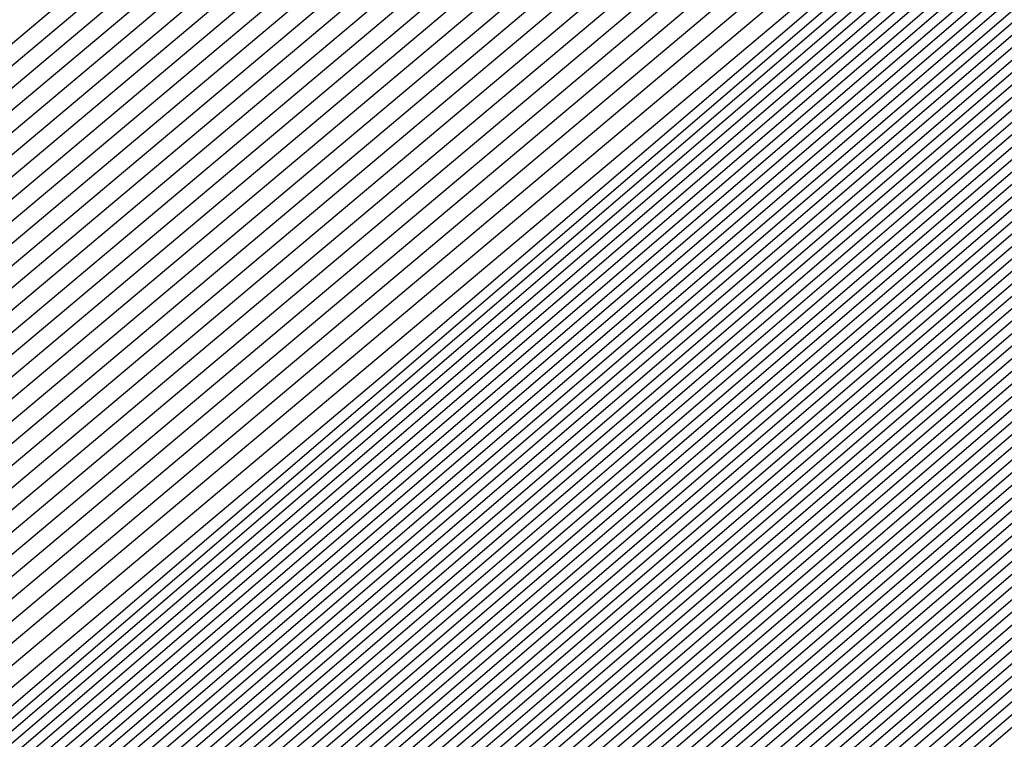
# Model space of a CAD drawing. Extents: x 3249832 to 3255657, y 13789405 to 13793316.
# Tile 985 of 1056: x 3253212.645 to 3253212.833, y 13791260.859 to 13791260.996. Entities that reach past the tile are written whole.
import ezdxf

# ---------------------------------------------------------------- set-up
doc = ezdxf.new("R2010")
doc.units = 0
doc.header["$LTSCALE"] = 100
doc.header["$MEASUREMENT"] = 0
for name, color, linetype in [('GRATIO_03231_CON', 1, 'CONTINUOUS'), ('GRATIO_0323_ICON', 1, 'CONTINUOUS'), ('TARGETS_EAST', 7, 'CONTINUOUS')]:
    doc.layers.add(name, color=color, linetype=linetype)

# ---------------------------------------------------------------- blocks, each defined once
blk = doc.blocks.new('Gratio_032316_contours')
at = {"layer": 'GRATIO_03231_CON', "color": 5, "linetype": 'Continuous', "flags": 128}
for points in [[(3253305.91932, 13791341.58743), (3253291.17869, 13791328.60779), (3253273.78502, 13791313.39025), (3253258.96768, 13791300.49056), (3253250.65304, 13791293.32077), (3253247.55541, 13791290.71809), (3253247.08612, 13791290.37601), (3253246.62865, 13791289.98408), (3253243.4552, 13791287.21604), (3253234.81015, 13791279.74167), (3253219.76341, 13791266.79763), (3253204.68704, 13791253.888), (3253197.77863, 13791248.08372)], [(3253305.6668, 13791341.36959), (3253290.98919, 13791328.44546), (3253273.66985, 13791313.29303), (3253258.91577, 13791300.44861), (3253250.6365, 13791293.30969), (3253247.55194, 13791290.71835), (3253247.08459, 13791290.37781), (3253246.62848, 13791289.98681), (3253243.46386, 13791287.2261), (3253234.84255, 13791279.77191), (3253219.83693, 13791266.86305), (3253204.80171, 13791253.98858), (3253197.91214, 13791248.20012)], [(3253305.41428, 13791341.15176), (3253290.79969, 13791328.28313), (3253273.55469, 13791313.19581), (3253258.86385, 13791300.40667), (3253250.61995, 13791293.29862), (3253247.54847, 13791290.71861), (3253247.08306, 13791290.3796), (3253246.6283, 13791289.98954), (3253243.47251, 13791287.23616), (3253234.87494, 13791279.80214), (3253219.91045, 13791266.92847), (3253204.91637, 13791254.08915), (3253198.04565, 13791248.31651)], [(3253305.16176, 13791340.93392), (3253290.6102, 13791328.1208), (3253273.43952, 13791313.09859), (3253258.81194, 13791300.36473), (3253250.60341, 13791293.28754), (3253247.545, 13791290.71886), (3253247.08152, 13791290.3814), (3253246.62812, 13791289.99227), (3253243.48117, 13791287.24622), (3253234.90734, 13791279.83238), (3253219.98397, 13791266.99388), (3253205.03104, 13791254.18973), (3253198.17916, 13791248.43291)], [(3253304.65672, 13791340.49825), (3253290.2312, 13791327.79613), (3253273.20919, 13791312.90414), (3253258.70811, 13791300.28084), (3253250.57033, 13791293.26539), (3253247.53805, 13791290.71938), (3253247.07846, 13791290.385), (3253246.62777, 13791289.99774), (3253243.49848, 13791287.26634), (3253234.97213, 13791279.89286), (3253220.13101, 13791267.12472), (3253205.26037, 13791254.39088), (3253198.44617, 13791248.6657)], [(3253304.4042, 13791340.28041), (3253290.0417, 13791327.6338), (3253273.09402, 13791312.80692), (3253258.65619, 13791300.2389), (3253250.55378, 13791293.25432), (3253247.53458, 13791290.71964), (3253247.07693, 13791290.38679), (3253246.6276, 13791290.00047), (3253243.50713, 13791287.2764), (3253235.00453, 13791279.9231), (3253220.20453, 13791267.19013), (3253205.37503, 13791254.49146), (3253198.57968, 13791248.7821)], [(3253304.15168, 13791340.06258), (3253289.8522, 13791327.47147), (3253272.97886, 13791312.7097), (3253258.60428, 13791300.19695), (3253250.53724, 13791293.24324), (3253247.53111, 13791290.7199), (3253247.07539, 13791290.38859), (3253246.62742, 13791290.0032), (3253243.51579, 13791287.28647), (3253235.03692, 13791279.95333), (3253220.27805, 13791267.25555), (3253205.4897, 13791254.59203), (3253198.71319, 13791248.8985)], [(3253303.89916, 13791339.84474), (3253289.6627, 13791327.30914), (3253272.86369, 13791312.61248), (3253258.55236, 13791300.15501), (3253250.5207, 13791293.23216), (3253247.52764, 13791290.72015), (3253247.07386, 13791290.39039), (3253246.62724, 13791290.00593), (3253243.52444, 13791287.29653), (3253235.06932, 13791279.98357), (3253220.35157, 13791267.32097), (3253205.60436, 13791254.69261), (3253198.8467, 13791249.01489)], [(3253303.39412, 13791339.40907), (3253289.2837, 13791326.98447), (3253272.63335, 13791312.41804), (3253258.44853, 13791300.07112), (3253250.48761, 13791293.21001), (3253247.52069, 13791290.72067), (3253247.0708, 13791290.39398), (3253246.62689, 13791290.0114), (3253243.54175, 13791287.31665), (3253235.13411, 13791280.04405), (3253220.49861, 13791267.4518), (3253205.83369, 13791254.89376), (3253199.11371, 13791249.24769)], [(3253303.1416, 13791339.19123), (3253289.09421, 13791326.82214), (3253272.51819, 13791312.32081), (3253258.39661, 13791300.02918), (3253250.47107, 13791293.19894), (3253247.51722, 13791290.72093), (3253247.06927, 13791290.39578), (3253246.62672, 13791290.01413), (3253243.55041, 13791287.32671), (3253235.1665, 13791280.07429), (3253220.57213, 13791267.51722), (3253205.94836, 13791254.99434), (3253199.24722, 13791249.36409)], [(3253302.88908, 13791338.9734), (3253288.90471, 13791326.65981), (3253272.40302, 13791312.22359), (3253258.3447, 13791299.98724), (3253250.45453, 13791293.18786), (3253247.51375, 13791290.72119), (3253247.06773, 13791290.39757), (3253246.62654, 13791290.01686), (3253243.55907, 13791287.33677), (3253235.1989, 13791280.10452), (3253220.64565, 13791267.58263), (3253206.06302, 13791255.09491), (3253199.38073, 13791249.48048)], [(3253302.63656, 13791338.75556), (3253288.71521, 13791326.49747), (3253272.28786, 13791312.12637), (3253258.29278, 13791299.94529), (3253250.43798, 13791293.17679), (3253247.51028, 13791290.72145), (3253247.0662, 13791290.39937), (3253246.62637, 13791290.01959), (3253243.56772, 13791287.34683), (3253235.23129, 13791280.13476), (3253220.71917, 13791267.64805), (3253206.17769, 13791255.19549), (3253199.51423, 13791249.59688)], [(3253302.13153, 13791338.31989), (3253288.33621, 13791326.17281), (3253272.05752, 13791311.93193), (3253258.18895, 13791299.8614), (3253250.4049, 13791293.15464), (3253247.50334, 13791290.72196), (3253247.06314, 13791290.40297), (3253246.62601, 13791290.02505), (3253243.58503, 13791287.36696), (3253235.29608, 13791280.19524), (3253220.86621, 13791267.77889), (3253206.40702, 13791255.39664), (3253199.78125, 13791249.82967)], [(3253301.879, 13791338.10206), (3253288.14671, 13791326.01048), (3253271.94236, 13791311.83471), (3253258.13704, 13791299.81946), (3253250.38836, 13791293.14356), (3253247.49986, 13791290.72222), (3253247.0616, 13791290.40476), (3253246.62584, 13791290.02779), (3253243.59369, 13791287.37702), (3253235.32848, 13791280.22547), (3253220.93973, 13791267.8443), (3253206.52168, 13791255.49722), (3253199.91476, 13791249.94607)], [(3253301.62648, 13791337.88422), (3253287.95721, 13791325.84815), (3253271.82719, 13791311.73748), (3253258.08512, 13791299.77752), (3253250.37181, 13791293.13248), (3253247.49639, 13791290.72248), (3253247.06007, 13791290.40656), (3253246.62566, 13791290.03052), (3253243.60234, 13791287.38708), (3253235.36087, 13791280.25571), (3253221.01325, 13791267.90972), (3253206.63635, 13791255.59779), (3253200.04827, 13791250.06247)], [(3253301.37397, 13791337.66638), (3253287.76771, 13791325.68581), (3253271.71202, 13791311.64027), (3253258.03321, 13791299.73557), (3253250.35527, 13791293.12141), (3253247.49292, 13791290.72274), (3253247.05854, 13791290.40836), (3253246.62549, 13791290.03325), (3253243.611, 13791287.39714), (3253235.39327, 13791280.28595), (3253221.08677, 13791267.97514), (3253206.75101, 13791255.69837), (3253200.18178, 13791250.17887)], [(3253300.86893, 13791337.23071), (3253287.38872, 13791325.36115), (3253271.48169, 13791311.44582), (3253257.92938, 13791299.65169), (3253250.32219, 13791293.09926), (3253247.48598, 13791290.72325), (3253247.05547, 13791290.41195), (3253246.62514, 13791290.03871), (3253243.62831, 13791287.41727), (3253235.45806, 13791280.34643), (3253221.23381, 13791268.10597), (3253206.98034, 13791255.89952), (3253200.44879, 13791250.41166)], [(3253300.61641, 13791337.01288), (3253287.19922, 13791325.19882), (3253271.36652, 13791311.3486), (3253257.87746, 13791299.60974), (3253250.30564, 13791293.08818), (3253247.4825, 13791290.72351), (3253247.05394, 13791290.41375), (3253246.62496, 13791290.04144), (3253243.63696, 13791287.42733), (3253235.49045, 13791280.37666), (3253221.30733, 13791268.17139), (3253207.09501, 13791256.0001), (3253200.5823, 13791250.52806)], [(3253300.36389, 13791336.79504), (3253287.00972, 13791325.03648), (3253271.25136, 13791311.25138), (3253257.82555, 13791299.5678), (3253250.2891, 13791293.07711), (3253247.47903, 13791290.72377), (3253247.05241, 13791290.41554), (3253246.62478, 13791290.04418), (3253243.64562, 13791287.43739), (3253235.52285, 13791280.4069), (3253221.38085, 13791268.2368), (3253207.20967, 13791256.10068), (3253200.71581, 13791250.64445)], [(3253300.11137, 13791336.57721), (3253286.82022, 13791324.87415), (3253271.13619, 13791311.15416), (3253257.77363, 13791299.52586), (3253250.27256, 13791293.06603), (3253247.47556, 13791290.72403), (3253247.05088, 13791290.41734), (3253246.62461, 13791290.04691), (3253243.65427, 13791287.44745), (3253235.55525, 13791280.43714), (3253221.45437, 13791268.30222), (3253207.32434, 13791256.20125), (3253200.84931, 13791250.76085)], [(3253299.60633, 13791336.14153), (3253286.44122, 13791324.54949), (3253270.90586, 13791310.95971), (3253257.6698, 13791299.44197), (3253250.23947, 13791293.04388), (3253247.46862, 13791290.72454), (3253247.04781, 13791290.42093), (3253246.62426, 13791290.05237), (3253243.67158, 13791287.46757), (3253235.62004, 13791280.49761), (3253221.60141, 13791268.43306), (3253207.55367, 13791256.4024), (3253201.11633, 13791250.99364)], [(3253299.35381, 13791335.9237), (3253286.25172, 13791324.38716), (3253270.79069, 13791310.86249), (3253257.61789, 13791299.40003), (3253250.22293, 13791293.0328), (3253247.46514, 13791290.7248), (3253247.04628, 13791290.42273), (3253246.62408, 13791290.0551), (3253243.68024, 13791287.47763), (3253235.65243, 13791280.52785), (3253221.67493, 13791268.49847), (3253207.66834, 13791256.50298), (3253201.24984, 13791251.11004)], [(3253299.10129, 13791335.70586), (3253286.06223, 13791324.22482), (3253270.67552, 13791310.76527), (3253257.56597, 13791299.35808), (3253250.20639, 13791293.02173), (3253247.46167, 13791290.72506), (3253247.04475, 13791290.42453), (3253246.62391, 13791290.05783), (3253243.68889, 13791287.4877), (3253235.68483, 13791280.55809), (3253221.74845, 13791268.56389), (3253207.783, 13791256.60355), (3253201.38335, 13791251.22644)], [(3253298.84877, 13791335.48803), (3253285.87273, 13791324.06249), (3253270.56035, 13791310.66805), (3253257.51405, 13791299.31614), (3253250.18984, 13791293.01065), (3253247.4582, 13791290.72532), (3253247.04322, 13791290.42633), (3253246.62373, 13791290.06056), (3253243.69755, 13791287.49776), (3253235.71722, 13791280.58833), (3253221.82197, 13791268.62931), (3253207.89767, 13791256.70413), (3253201.51686, 13791251.34284)], [(3253298.34373, 13791335.05235), (3253285.49373, 13791323.73782), (3253270.33006, 13791310.47357), (3253257.41034, 13791299.23211), (3253250.15702, 13791292.9882), (3253247.45165, 13791290.72536), (3253247.04061, 13791290.42937), (3253246.62378, 13791290.06555), (3253243.71512, 13791287.51757), (3253235.78213, 13791280.64867), (3253221.96904, 13791268.7601), (3253208.127, 13791256.90528), (3253201.78387, 13791251.57563)], [(3253298.09121, 13791334.83452), (3253285.30424, 13791323.57548), (3253270.21493, 13791310.37629), (3253257.35856, 13791299.19), (3253250.14077, 13791292.97675), (3253247.44864, 13791290.72505), (3253247.03961, 13791290.4305), (3253246.62406, 13791290.06771), (3253243.72406, 13791287.52727), (3253235.81466, 13791280.67874), (3253222.0426, 13791268.82547), (3253208.24167, 13791257.00585), (3253201.91738, 13791251.69203)], [(3253297.83869, 13791334.61668), (3253285.11475, 13791323.41314), (3253270.09981, 13791310.27902), (3253257.30679, 13791299.14788), (3253250.12455, 13791292.96527), (3253247.44567, 13791290.72468), (3253247.03867, 13791290.43158), (3253246.62439, 13791290.06982), (3253243.73305, 13791287.53693), (3253235.8472, 13791280.70879), (3253222.11616, 13791268.89083), (3253208.35634, 13791257.10642), (3253202.05089, 13791251.80842)], [(3253222.18973, 13791268.9562), (3253208.47101, 13791257.20698), (3253202.18439, 13791251.92482), (3253202.18439, 13791251.92482), (3253208.30778, 13791257.39414), (3253221.8874, 13791269.30278)], [(3253222.33685, 13791269.08692), (3253208.70035, 13791257.40813), (3253202.45141, 13791252.15761), (3253202.45141, 13791252.15761), (3253208.5381, 13791257.59416), (3253222.03635, 13791269.43142)], [(3253222.41042, 13791269.15229), (3253208.81502, 13791257.50869), (3253202.58492, 13791252.27401), (3253202.58492, 13791252.27401), (3253208.65326, 13791257.69417), (3253222.11082, 13791269.49575)], [(3253222.48398, 13791269.21765), (3253208.92969, 13791257.60926), (3253202.71843, 13791252.39041), (3253202.71843, 13791252.39041), (3253208.76842, 13791257.79418), (3253222.18529, 13791269.56007)], [(3253222.55754, 13791269.28301), (3253209.04436, 13791257.70983), (3253202.85194, 13791252.50681), (3253202.85193, 13791252.50681), (3253208.88358, 13791257.89419), (3253222.25977, 13791269.62439)], [(3253222.70467, 13791269.41374), (3253209.2737, 13791257.91097), (3253203.11895, 13791252.7396), (3253203.11895, 13791252.7396), (3253209.1139, 13791258.0942), (3253222.40871, 13791269.75304)], [(3253222.77823, 13791269.4791), (3253209.38837, 13791258.01154), (3253203.25246, 13791252.856), (3253203.25246, 13791252.856), (3253209.22906, 13791258.19421), (3253222.48319, 13791269.81736)], [(3253222.8518, 13791269.54447), (3253209.50304, 13791258.11211), (3253203.38597, 13791252.97239), (3253203.38597, 13791252.97239), (3253209.34422, 13791258.29422), (3253222.55766, 13791269.88168)], [(3253222.92536, 13791269.60983), (3253209.61771, 13791258.21268), (3253203.51947, 13791253.08879), (3253203.51947, 13791253.08879), (3253209.45938, 13791258.39423), (3253222.63214, 13791269.946)], [(3253294.55593, 13791331.78482), (3253282.65133, 13791321.30274), (3253268.6032, 13791309.01445), (3253256.6338, 13791298.60027), (3253249.91373, 13791292.81609), (3253247.40711, 13791290.71997), (3253247.02638, 13791290.44557), (3253246.62867, 13791290.09727), (3253243.8498, 13791287.66252), (3253236.27025, 13791281.09954), (3253223.07249, 13791269.74056), (3253209.84706, 13791258.41382), (3253203.78649, 13791253.32159), (3253203.78649, 13791253.32159), (3253209.68971, 13791258.59423), (3253222.78114, 13791270.07458), (3253235.89161, 13791281.53353), (3253243.79641, 13791288.43297), (3253249.04881, 13791292.99861), (3253256.14655, 13791299.14707), (3253268.13516, 13791309.52901), (3253282.25127, 13791321.73092), (3253294.2793, 13791332.07331)], [(3253294.30341, 13791331.56698), (3253282.46184, 13791321.1404), (3253268.48808, 13791308.91717), (3253256.58203, 13791298.55815), (3253249.89752, 13791292.80461), (3253247.40414, 13791290.71961), (3253247.02543, 13791290.44664), (3253246.629, 13791290.09938), (3253243.85878, 13791287.67218), (3253236.30279, 13791281.1296), (3253223.14605, 13791269.80592), (3253209.96173, 13791258.51439), (3253203.92, 13791253.43798), (3253203.92, 13791253.43798), (3253209.80487, 13791258.69424), (3253222.85565, 13791270.13885), (3253235.92547, 13791281.56208), (3253243.80512, 13791288.43921), (3253249.03601, 13791292.98573), (3253256.09723, 13791299.1022), (3253268.02248, 13791309.42905), (3253282.06389, 13791321.56632), (3253294.02824, 13791331.85395)], [(3253294.05089, 13791331.34915), (3253282.27235, 13791320.97806), (3253268.37296, 13791308.8199), (3253256.53026, 13791298.51602), (3253249.8813, 13791292.79314), (3253247.40117, 13791290.71925), (3253247.02448, 13791290.44772), (3253246.62933, 13791290.10149), (3253243.86776, 13791287.68184), (3253236.33533, 13791281.15966), (3253223.21961, 13791269.87129), (3253210.0764, 13791258.61496), (3253204.05351, 13791253.55438), (3253204.05351, 13791253.55438), (3253209.92004, 13791258.79424), (3253222.93017, 13791270.20313), (3253235.95934, 13791281.59062), (3253243.81382, 13791288.44544), (3253249.02321, 13791292.97286), (3253256.04791, 13791299.05733), (3253267.90979, 13791309.32909), (3253281.87651, 13791321.40172), (3253293.77719, 13791331.63458)], [(3253293.79837, 13791331.13131), (3253282.08285, 13791320.81572), (3253268.25784, 13791308.72262), (3253256.47849, 13791298.4739), (3253249.86508, 13791292.78166), (3253247.39821, 13791290.71889), (3253247.02354, 13791290.4488), (3253246.62966, 13791290.1036), (3253243.87675, 13791287.6915), (3253236.36787, 13791281.18972), (3253223.29318, 13791269.93665), (3253210.19107, 13791258.71553), (3253204.18702, 13791253.67078), (3253204.18701, 13791253.67078), (3253210.0352, 13791258.89424), (3253223.00468, 13791270.26741), (3253235.9932, 13791281.61917), (3253243.82253, 13791288.45167), (3253249.01041, 13791292.95999), (3253255.9986, 13791299.01245), (3253267.79711, 13791309.22914), (3253281.68913, 13791321.23712), (3253293.52613, 13791331.41522)], [(3253281.70387, 13791320.49104), (3253268.02759, 13791308.52807), (3253256.37495, 13791298.38965), (3253249.83265, 13791292.75871), (3253247.39227, 13791290.71816), (3253247.02165, 13791290.45095), (3253246.63032, 13791290.10782), (3253243.89471, 13791287.71083), (3253236.43295, 13791281.24983), (3253223.4403, 13791270.06738), (3253210.42041, 13791258.91666), (3253204.45403, 13791253.90357), (3253204.45403, 13791253.90357), (3253210.2655, 13791259.09429), (3253223.15342, 13791270.39627), (3253236.05998, 13791281.67732), (3253243.49467, 13791288.16911), (3253246.23629, 13791290.55891), (3253246.63094, 13791290.89792), (3253246.97688, 13791291.19282), (3253249.38096, 13791293.27243), (3253255.90221, 13791298.92109), (3253267.57241, 13791309.02875), (3253281.31446, 13791320.90786)], [(3253281.51437, 13791320.3287), (3253267.91246, 13791308.4308), (3253256.32319, 13791298.34753), (3253249.81643, 13791292.74723), (3253247.38931, 13791290.7178), (3253247.0207, 13791290.45203), (3253246.63065, 13791290.10993), (3253243.90369, 13791287.72049), (3253236.4655, 13791281.27989), (3253223.51387, 13791270.13274), (3253210.53508, 13791259.01723), (3253204.58754, 13791254.01997), (3253204.58754, 13791254.01997), (3253210.38066, 13791259.1943), (3253223.22789, 13791270.4606), (3253236.0937, 13791281.70603), (3253243.50493, 13791288.17732), (3253246.23793, 13791290.55953), (3253246.63143, 13791290.89735), (3253246.97568, 13791291.19044), (3253249.36691, 13791293.25849), (3253255.85289, 13791298.87622), (3253267.45972, 13791308.92879), (3253281.12708, 13791320.74326)], [(3253281.32488, 13791320.16636), (3253267.79734, 13791308.33352), (3253256.27142, 13791298.30541), (3253249.80022, 13791292.73576), (3253247.38634, 13791290.71744), (3253247.01976, 13791290.4531), (3253246.63098, 13791290.11204), (3253243.91267, 13791287.73015), (3253236.49804, 13791281.30995), (3253223.58743, 13791270.1981), (3253210.64975, 13791259.1178), (3253204.72105, 13791254.13636), (3253204.72105, 13791254.13637), (3253210.49582, 13791259.2943), (3253223.30236, 13791270.52492), (3253236.12742, 13791281.73474), (3253243.51518, 13791288.18552), (3253246.23956, 13791290.56015), (3253246.63193, 13791290.89678), (3253246.97448, 13791291.18805), (3253249.35287, 13791293.24455), (3253255.80356, 13791298.83135), (3253267.34704, 13791308.82884), (3253280.9397, 13791320.57865)], [(3253281.13539, 13791320.00402), (3253267.68222, 13791308.23625), (3253256.21965, 13791298.26328), (3253249.784, 13791292.72428), (3253247.38337, 13791290.71708), (3253247.01881, 13791290.45418), (3253246.63131, 13791290.11416), (3253243.92165, 13791287.73981), (3253236.53058, 13791281.34001), (3253223.66099, 13791270.26347), (3253210.76442, 13791259.21837), (3253204.85455, 13791254.25276), (3253204.85455, 13791254.25276), (3253210.61098, 13791259.39431), (3253223.37683, 13791270.58925), (3253236.16114, 13791281.76345), (3253243.52543, 13791288.19373), (3253246.2412, 13791290.56077), (3253246.63242, 13791290.89621), (3253246.97329, 13791291.18567), (3253249.33882, 13791293.23061), (3253255.75424, 13791298.78648), (3253267.23435, 13791308.72888), (3253280.75231, 13791320.41405)], [(3253267.45197, 13791308.0417), (3253256.11611, 13791298.17904), (3253249.75157, 13791292.70133), (3253247.37744, 13791290.71635), (3253247.01692, 13791290.45633), (3253246.63197, 13791290.11838), (3253243.93961, 13791287.75913), (3253236.59567, 13791281.40012), (3253223.80812, 13791270.3942), (3253210.99376, 13791259.41951), (3253205.12157, 13791254.48556), (3253205.12157, 13791254.48556), (3253210.84129, 13791259.59433), (3253223.52577, 13791270.7179), (3253236.22858, 13791281.82086), (3253243.54593, 13791288.21014), (3253246.24446, 13791290.562), (3253246.6334, 13791290.89508), (3253246.97089, 13791291.1809), (3253249.31072, 13791293.20273), (3253255.65559, 13791298.69674), (3253267.00898, 13791308.52897)], [(3253267.33685, 13791307.94442), (3253256.06434, 13791298.13691), (3253249.73535, 13791292.68985), (3253247.37447, 13791290.71599), (3253247.01598, 13791290.45741), (3253246.6323, 13791290.12049), (3253243.9486, 13791287.76879), (3253236.62821, 13791281.43018), (3253223.88168, 13791270.45956), (3253211.10843, 13791259.52008), (3253205.25508, 13791254.60195), (3253205.25508, 13791254.60195), (3253210.95645, 13791259.69434), (3253223.60023, 13791270.78223), (3253236.2623, 13791281.84957), (3253243.55619, 13791288.21834), (3253246.2461, 13791290.56262), (3253246.63389, 13791290.89451), (3253246.96969, 13791291.17852), (3253249.29667, 13791293.18879), (3253255.60626, 13791298.65187), (3253266.8963, 13791308.42902)], [(3253267.22172, 13791307.84715), (3253256.01257, 13791298.09479), (3253249.71913, 13791292.67838), (3253247.37151, 13791290.71563), (3253247.01503, 13791290.45848), (3253246.63263, 13791290.1226), (3253243.95758, 13791287.77846), (3253236.66075, 13791281.46024), (3253223.95525, 13791270.52492), (3253211.2231, 13791259.62065), (3253205.38858, 13791254.71835), (3253205.38859, 13791254.71835), (3253211.07161, 13791259.79435), (3253223.6747, 13791270.84655), (3253236.29602, 13791281.87828), (3253243.56644, 13791288.22655), (3253246.24773, 13791290.56324), (3253246.63439, 13791290.89394), (3253246.9685, 13791291.17613), (3253249.28262, 13791293.17485), (3253255.55694, 13791298.607), (3253266.78361, 13791308.32906)], [(3253267.1066, 13791307.74987), (3253255.96081, 13791298.05266), (3253249.70292, 13791292.6669), (3253247.36854, 13791290.71526), (3253247.01409, 13791290.45956), (3253246.63296, 13791290.12471), (3253243.96656, 13791287.78812), (3253236.69329, 13791281.49029), (3253224.02881, 13791270.59029), (3253211.33777, 13791259.72122), (3253205.52209, 13791254.83475), (3253205.52209, 13791254.83475), (3253211.18677, 13791259.89435), (3253223.74917, 13791270.91088), (3253236.32974, 13791281.90699), (3253243.57669, 13791288.23475), (3253246.24937, 13791290.56386), (3253246.63488, 13791290.89337), (3253246.9673, 13791291.17375), (3253249.26858, 13791293.16091), (3253255.50762, 13791298.56213), (3253266.67093, 13791308.22911)], [(3253266.87636, 13791307.55532), (3253255.85727, 13791297.96842), (3253249.67048, 13791292.64395), (3253247.36261, 13791290.71454), (3253247.01219, 13791290.46171), (3253246.63362, 13791290.12893), (3253243.98452, 13791287.80744), (3253236.75838, 13791281.55041), (3253224.17594, 13791270.72101), (3253211.56711, 13791259.92236), (3253205.78911, 13791255.06754), (3253205.78911, 13791255.06754), (3253211.41709, 13791260.09437), (3253223.89811, 13791271.03953), (3253236.39717, 13791281.9644), (3253243.59719, 13791288.25117), (3253246.25263, 13791290.56509), (3253246.63586, 13791290.89224), (3253246.96491, 13791291.16898), (3253249.24048, 13791293.13303), (3253255.40897, 13791298.4724), (3253266.44556, 13791308.0292)], [(3253266.76123, 13791307.45805), (3253255.8055, 13791297.92629), (3253249.65427, 13791292.63247), (3253247.35964, 13791290.71418), (3253247.01125, 13791290.46279), (3253246.63395, 13791290.13104), (3253243.9935, 13791287.8171), (3253236.79092, 13791281.58047), (3253224.2495, 13791270.78638), (3253211.68179, 13791260.02293), (3253205.92262, 13791255.18394), (3253205.92262, 13791255.18394), (3253211.53225, 13791260.19438), (3253223.97258, 13791271.10386), (3253236.43089, 13791281.99311), (3253243.60744, 13791288.25937), (3253246.25427, 13791290.56571), (3253246.63635, 13791290.89167), (3253246.96371, 13791291.1666), (3253249.22643, 13791293.11909), (3253255.35964, 13791298.42753), (3253266.33287, 13791307.92924)], [(3253266.64611, 13791307.36077), (3253255.75373, 13791297.88417), (3253249.63805, 13791292.621), (3253247.35667, 13791290.71382), (3253247.0103, 13791290.46387), (3253246.63428, 13791290.13316), (3253244.00248, 13791287.82676), (3253236.82346, 13791281.61053), (3253224.32306, 13791270.85174), (3253211.79646, 13791260.1235), (3253206.05613, 13791255.30034), (3253206.05613, 13791255.30033), (3253211.64741, 13791260.29439), (3253224.04705, 13791271.16818), (3253236.46461, 13791282.02182), (3253243.6177, 13791288.26758), (3253246.2559, 13791290.56633), (3253246.63684, 13791290.8911), (3253246.96251, 13791291.16422), (3253249.21238, 13791293.10515), (3253255.31032, 13791298.38266), (3253266.22019, 13791307.82929)], [(3253266.53099, 13791307.2635), (3253255.70196, 13791297.84205), (3253249.62183, 13791292.60952), (3253247.35371, 13791290.71345), (3253247.00936, 13791290.46494), (3253246.63461, 13791290.13527), (3253244.01147, 13791287.83642), (3253236.856, 13791281.64058), (3253224.39663, 13791270.9171), (3253211.91113, 13791260.22407), (3253206.18963, 13791255.41673), (3253206.18963, 13791255.41673), (3253211.76257, 13791260.3944), (3253224.12152, 13791271.23251), (3253236.49833, 13791282.05053), (3253243.62795, 13791288.27578), (3253246.25754, 13791290.56695), (3253246.63734, 13791290.89054), (3253246.96131, 13791291.16183), (3253249.19833, 13791293.09121), (3253255.26099, 13791298.33779), (3253266.1075, 13791307.72933)], [(3253266.30074, 13791307.06895), (3253255.59843, 13791297.7578), (3253249.5894, 13791292.58657), (3253247.34778, 13791290.71273), (3253247.00747, 13791290.4671), (3253246.63526, 13791290.13949), (3253244.02943, 13791287.85574), (3253236.92109, 13791281.7007), (3253224.54375, 13791271.04783), (3253212.14047, 13791260.42521), (3253206.45665, 13791255.64953), (3253206.45665, 13791255.64953), (3253211.99289, 13791260.59441), (3253224.27046, 13791271.36115), (3253236.56577, 13791282.10794), (3253243.64845, 13791288.29219), (3253246.2608, 13791290.56818), (3253246.63832, 13791290.8894), (3253246.95892, 13791291.15707), (3253249.17024, 13791293.06333), (3253255.16235, 13791298.24805), (3253265.88213, 13791307.52942)], [(3253266.18562, 13791306.97167), (3253255.54666, 13791297.71567), (3253249.57318, 13791292.57509), (3253247.34481, 13791290.71237), (3253247.00652, 13791290.46817), (3253246.63559, 13791290.1416), (3253244.03841, 13791287.86541), (3253236.95363, 13791281.73076), (3253224.61732, 13791271.1132), (3253212.25514, 13791260.52577), (3253206.59016, 13791255.76592), (3253206.59016, 13791255.76592), (3253212.10805, 13791260.69442), (3253224.34492, 13791271.42548), (3253236.59949, 13791282.13665), (3253243.6587, 13791288.3004), (3253246.26244, 13791290.5688), (3253246.63881, 13791290.88883), (3253246.95772, 13791291.15468), (3253249.15619, 13791293.04939), (3253255.11302, 13791298.20318), (3253265.76944, 13791307.42947)], [(3253266.07049, 13791306.8744), (3253255.49489, 13791297.67355), (3253249.55697, 13791292.56362), (3253247.34184, 13791290.712), (3253247.00558, 13791290.46925), (3253246.63592, 13791290.14371), (3253244.04739, 13791287.87507), (3253236.98617, 13791281.76081), (3253224.69088, 13791271.17856), (3253212.36981, 13791260.62634), (3253206.72366, 13791255.88232), (3253206.72367, 13791255.88232), (3253212.22321, 13791260.79443), (3253224.41939, 13791271.4898), (3253236.63321, 13791282.16536), (3253243.66895, 13791288.30861), (3253246.26407, 13791290.56942), (3253246.6393, 13791290.88827), (3253246.95652, 13791291.1523), (3253249.14214, 13791293.03545), (3253255.0637, 13791298.15831), (3253265.65676, 13791307.32951)], [(3253265.95537, 13791306.77712), (3253255.44312, 13791297.63143), (3253249.54075, 13791292.55214), (3253247.33888, 13791290.71164), (3253247.00463, 13791290.47032), (3253246.63625, 13791290.14582), (3253244.05637, 13791287.88473), (3253237.01871, 13791281.79087), (3253224.76444, 13791271.24392), (3253212.48448, 13791260.72691), (3253206.85717, 13791255.99872), (3253206.85717, 13791255.99872), (3253212.33837, 13791260.89444), (3253224.49386, 13791271.55413), (3253236.66693, 13791282.19407), (3253243.67921, 13791288.31681), (3253246.26571, 13791290.57004), (3253246.6398, 13791290.8877), (3253246.95533, 13791291.14992), (3253249.12809, 13791293.02151), (3253255.01437, 13791298.11344), (3253265.54407, 13791307.22956)], [(3253265.72512, 13791306.58257), (3253255.33958, 13791297.54718), (3253249.50832, 13791292.52919), (3253247.33294, 13791290.71092), (3253247.00274, 13791290.47248), (3253246.63691, 13791290.15005), (3253244.07433, 13791287.90405), (3253237.0838, 13791281.85099), (3253224.91157, 13791271.37465), (3253212.71382, 13791260.92805), (3253207.12419, 13791256.23151), (3253207.12419, 13791256.23151), (3253212.56869, 13791261.09446), (3253224.6428, 13791271.68278), (3253236.73437, 13791282.25148), (3253243.69971, 13791288.33322), (3253246.26897, 13791290.57127), (3253246.64078, 13791290.88656), (3253246.95293, 13791291.14515), (3253249.1, 13791292.99362), (3253254.91572, 13791298.02371), (3253265.3187, 13791307.02965)], [(3253265.61, 13791306.4853), (3253255.28781, 13791297.50506), (3253249.4921, 13791292.51771), (3253247.32998, 13791290.71056), (3253247.0018, 13791290.47355), (3253246.63724, 13791290.15216), (3253244.08331, 13791287.91371), (3253237.11634, 13791281.88104), (3253224.98513, 13791271.44001), (3253212.82849, 13791261.02862), (3253207.2577, 13791256.34791), (3253207.2577, 13791256.34791), (3253212.68385, 13791261.19447), (3253224.71727, 13791271.7471), (3253236.76809, 13791282.28019), (3253243.70996, 13791288.34143), (3253246.27061, 13791290.57189), (3253246.64127, 13791290.88599), (3253246.95174, 13791291.14277), (3253249.08595, 13791292.97968), (3253254.8664, 13791297.97884), (3253265.20602, 13791306.92969)], [(3253265.49488, 13791306.38803), (3253255.23605, 13791297.46293), (3253249.47588, 13791292.50624), (3253247.32701, 13791290.71019), (3253247.00085, 13791290.47463), (3253246.63757, 13791290.15427), (3253244.0923, 13791287.92337), (3253237.14888, 13791281.9111), (3253225.0587, 13791271.50538), (3253212.94316, 13791261.12919), (3253207.39121, 13791256.46431), (3253207.39121, 13791256.46431), (3253212.79901, 13791261.29448), (3253224.79174, 13791271.81143), (3253236.80181, 13791282.3089), (3253243.72021, 13791288.34963), (3253246.27224, 13791290.57251), (3253246.64176, 13791290.88543), (3253246.95054, 13791291.14038), (3253249.0719, 13791292.96574), (3253254.81708, 13791297.93397), (3253265.09333, 13791306.82974)], [(3253265.37976, 13791306.29075), (3253255.18428, 13791297.42081), (3253249.45967, 13791292.49476), (3253247.32404, 13791290.70983), (3253246.9999, 13791290.47571), (3253246.6379, 13791290.15638), (3253244.10128, 13791287.93303), (3253237.18142, 13791281.94116), (3253225.13226, 13791271.57074), (3253213.05783, 13791261.22976), (3253207.52471, 13791256.5807), (3253207.52471, 13791256.5807), (3253212.91417, 13791261.39448), (3253224.86621, 13791271.87575), (3253236.83553, 13791282.33761), (3253243.73047, 13791288.35784), (3253246.27388, 13791290.57313), (3253246.64226, 13791290.88486), (3253246.94934, 13791291.138), (3253249.05785, 13791292.9518), (3253254.76775, 13791297.8891), (3253264.98065, 13791306.72978)], [(3253265.14951, 13791306.0962), (3253255.08074, 13791297.33656), (3253249.42723, 13791292.47181), (3253247.31811, 13791290.70911), (3253246.99801, 13791290.47786), (3253246.63856, 13791290.1606), (3253244.11924, 13791287.95236), (3253237.24651, 13791282.00127), (3253225.27938, 13791271.70147), (3253213.28717, 13791261.4309), (3253207.79173, 13791256.8135), (3253207.79173, 13791256.8135), (3253213.14449, 13791261.5945), (3253225.01515, 13791272.0044), (3253236.90297, 13791282.39502), (3253243.75097, 13791288.37425), (3253246.27714, 13791290.57436), (3253246.64324, 13791290.88372), (3253246.94695, 13791291.13323), (3253249.02975, 13791292.92392), (3253254.6691, 13791297.79936), (3253264.75528, 13791306.52987)], [(3253265.03439, 13791305.99892), (3253255.02897, 13791297.29444), (3253249.41102, 13791292.46033), (3253247.31514, 13791290.70874), (3253246.99707, 13791290.47894), (3253246.63889, 13791290.16271), (3253244.12822, 13791287.96202), (3253237.27905, 13791282.03133), (3253225.35295, 13791271.76683), (3253213.40184, 13791261.53147), (3253207.92524, 13791256.92989), (3253207.92524, 13791256.92989), (3253213.25965, 13791261.69451), (3253225.08961, 13791272.06873), (3253236.93669, 13791282.42373), (3253243.76122, 13791288.38246), (3253246.27878, 13791290.57498), (3253246.64373, 13791290.88316), (3253246.94575, 13791291.13085), (3253249.01571, 13791292.90998), (3253254.61978, 13791297.75449), (3253264.64259, 13791306.42992)], [(3253264.91926, 13791305.90165), (3253254.9772, 13791297.25231), (3253249.3948, 13791292.44886), (3253247.31218, 13791290.70838), (3253246.99612, 13791290.48001), (3253246.63922, 13791290.16482), (3253244.1372, 13791287.97168), (3253237.31159, 13791282.06139), (3253225.42651, 13791271.83219), (3253213.51651, 13791261.63204), (3253208.05874, 13791257.04629), (3253208.05875, 13791257.04629), (3253213.37481, 13791261.79452), (3253225.16408, 13791272.13306), (3253236.97041, 13791282.45244), (3253243.77147, 13791288.39066), (3253246.28041, 13791290.5756), (3253246.64422, 13791290.88259), (3253246.94455, 13791291.12847), (3253249.00166, 13791292.89604), (3253254.57046, 13791297.70962), (3253264.52991, 13791306.32996)], [(3253264.80414, 13791305.80438), (3253254.92543, 13791297.21019), (3253249.37858, 13791292.43738), (3253247.30921, 13791290.70802), (3253246.99518, 13791290.48109), (3253246.63955, 13791290.16693), (3253244.14618, 13791287.98134), (3253237.34413, 13791282.09145), (3253225.50007, 13791271.89756), (3253213.63118, 13791261.73261), (3253208.19225, 13791257.16269), (3253208.19225, 13791257.16269), (3253213.48997, 13791261.89453), (3253225.23855, 13791272.19738), (3253237.00413, 13791282.48115), (3253243.78172, 13791288.39887), (3253246.28205, 13791290.57622), (3253246.64472, 13791290.88202), (3253246.94335, 13791291.12608), (3253248.98761, 13791292.8821), (3253254.52113, 13791297.66475), (3253264.41722, 13791306.23001)], [(3253264.57389, 13791305.60983), (3253254.8219, 13791297.12594), (3253249.34615, 13791292.41443), (3253247.30328, 13791290.7073), (3253246.99329, 13791290.48324), (3253246.64021, 13791290.17116), (3253244.16415, 13791288.00066), (3253237.40922, 13791282.15156), (3253225.6472, 13791272.02829), (3253213.86052, 13791261.93375), (3253208.45927, 13791257.39548), (3253208.45927, 13791257.39548), (3253213.72028, 13791262.09454), (3253225.38749, 13791272.32603), (3253237.07157, 13791282.53856), (3253243.80223, 13791288.41528), (3253246.28532, 13791290.57745), (3253246.6457, 13791290.88089), (3253246.94096, 13791291.12132), (3253248.95951, 13791292.85422), (3253254.42248, 13791297.57502), (3253264.19185, 13791306.0301)], [(3253264.45877, 13791305.51255), (3253254.77013, 13791297.08382), (3253249.32993, 13791292.40295), (3253247.30031, 13791290.70693), (3253246.99234, 13791290.48432), (3253246.64054, 13791290.17327), (3253244.17313, 13791288.01032), (3253237.44176, 13791282.18162), (3253225.72077, 13791272.09365), (3253213.97519, 13791262.03431), (3253208.59278, 13791257.51188), (3253208.59278, 13791257.51188), (3253213.83545, 13791262.19455), (3253225.46196, 13791272.39036), (3253237.10529, 13791282.56727), (3253243.81248, 13791288.42348), (3253246.28695, 13791290.57807), (3253246.64619, 13791290.88032), (3253246.93976, 13791291.11893), (3253248.94547, 13791292.84028), (3253254.37316, 13791297.53015), (3253264.07917, 13791305.93015)], [(3253264.34365, 13791305.41528), (3253254.71836, 13791297.0417), (3253249.31372, 13791292.39148), (3253247.29734, 13791290.70657), (3253246.9914, 13791290.48539), (3253246.64087, 13791290.17538), (3253244.18211, 13791288.01998), (3253237.4743, 13791282.21168), (3253225.79433, 13791272.15901), (3253214.08986, 13791262.13489), (3253208.72629, 13791257.62828), (3253208.72628, 13791257.62828), (3253213.9506, 13791262.29456), (3253225.53643, 13791272.45468), (3253237.13901, 13791282.59598), (3253243.82273, 13791288.43169), (3253246.28858, 13791290.57869), (3253246.64668, 13791290.87975), (3253246.93857, 13791291.11655), (3253248.93142, 13791292.82634), (3253254.32383, 13791297.48528), (3253263.96648, 13791305.83019)], [(3253264.22852, 13791305.318), (3253254.66659, 13791296.99957), (3253249.2975, 13791292.38), (3253247.29438, 13791290.70621), (3253246.99045, 13791290.48647), (3253246.6412, 13791290.17749), (3253244.19109, 13791288.02965), (3253237.50684, 13791282.24174), (3253225.86789, 13791272.22438), (3253214.20454, 13791262.23545), (3253208.85979, 13791257.74467), (3253208.85979, 13791257.74467), (3253214.06576, 13791262.39457), (3253225.6109, 13791272.51901), (3253237.17273, 13791282.62469), (3253243.83298, 13791288.4399), (3253246.29022, 13791290.57931), (3253246.64717, 13791290.87918), (3253246.93737, 13791291.11417), (3253248.91737, 13791292.8124), (3253254.27451, 13791297.44041), (3253263.8538, 13791305.73024)], [(3253263.99828, 13791305.12345), (3253254.56305, 13791296.91532), (3253249.26507, 13791292.35705), (3253247.28844, 13791290.70548), (3253246.98856, 13791290.48862), (3253246.64186, 13791290.18171), (3253244.20905, 13791288.04897), (3253237.57193, 13791282.30185), (3253226.01502, 13791272.3551), (3253214.43388, 13791262.43659), (3253209.12681, 13791257.97747), (3253209.12681, 13791257.97747), (3253214.29608, 13791262.59459), (3253225.75984, 13791272.64766), (3253237.24016, 13791282.6821), (3253243.85349, 13791288.45631), (3253246.29349, 13791290.58054), (3253246.64816, 13791290.87805), (3253246.93497, 13791291.1094), (3253248.88927, 13791292.78452), (3253254.17586, 13791297.35067), (3253263.62842, 13791305.53033)], [(3253263.88315, 13791305.02618), (3253254.51129, 13791296.8732), (3253249.24885, 13791292.34558), (3253247.28548, 13791290.70512), (3253246.98761, 13791290.4897), (3253246.64219, 13791290.18382), (3253244.21803, 13791288.05863), (3253237.60447, 13791282.33191), (3253226.08858, 13791272.42047), (3253214.54855, 13791262.53716), (3253209.26032, 13791258.09386), (3253209.26032, 13791258.09386), (3253214.41124, 13791262.69459), (3253225.8343, 13791272.71198), (3253237.27388, 13791282.71081), (3253243.86374, 13791288.46451), (3253246.29512, 13791290.58116), (3253246.64865, 13791290.87748), (3253246.93378, 13791291.10702), (3253248.87522, 13791292.77058), (3253254.12654, 13791297.3058), (3253263.51574, 13791305.43037)], [(3253263.76803, 13791304.9289), (3253254.45952, 13791296.83108), (3253249.23263, 13791292.3341), (3253247.28251, 13791290.70476), (3253246.98667, 13791290.49078), (3253246.64252, 13791290.18593), (3253244.22702, 13791288.06829), (3253237.63701, 13791282.36197), (3253226.16214, 13791272.48583), (3253214.66322, 13791262.63773), (3253209.39382, 13791258.21026), (3253209.39382, 13791258.21026), (3253214.5264, 13791262.7946), (3253225.90877, 13791272.77631), (3253237.3076, 13791282.73952), (3253243.87399, 13791288.47272), (3253246.29675, 13791290.58178), (3253246.64914, 13791290.87691), (3253246.93258, 13791291.10463), (3253248.86118, 13791292.75664), (3253254.07721, 13791297.26093), (3253263.40305, 13791305.33042)], [(3253263.65291, 13791304.83163), (3253254.40775, 13791296.78895), (3253249.21642, 13791292.32262), (3253247.27954, 13791290.7044), (3253246.98572, 13791290.49185), (3253246.64285, 13791290.18805), (3253244.236, 13791288.07795), (3253237.66955, 13791282.39203), (3253226.23571, 13791272.55119), (3253214.77789, 13791262.7383), (3253209.52733, 13791258.32666), (3253209.52733, 13791258.32666), (3253214.64156, 13791262.89461), (3253225.98324, 13791272.84063), (3253237.34132, 13791282.76823), (3253243.88424, 13791288.48092), (3253246.29839, 13791290.5824), (3253246.64963, 13791290.87634), (3253246.93138, 13791291.10225), (3253248.84713, 13791292.7427), (3253254.02789, 13791297.21606), (3253263.29037, 13791305.23046)], [(3253226.38283, 13791272.68192), (3253215.00723, 13791262.93944), (3253209.79435, 13791258.55945), (3253209.79435, 13791258.55945), (3253214.87188, 13791263.09463), (3253226.13218, 13791272.96928)], [(3253226.4564, 13791272.74729), (3253215.1219, 13791263.04001), (3253209.92785, 13791258.67585), (3253209.92786, 13791258.67585), (3253214.98704, 13791263.19464), (3253226.20665, 13791273.03361)], [(3253226.52996, 13791272.81265), (3253215.23657, 13791263.14058), (3253210.06136, 13791258.79225), (3253210.06136, 13791258.79225), (3253215.1022, 13791263.29465), (3253226.28112, 13791273.09794)], [(3253226.60352, 13791272.87801), (3253215.35124, 13791263.24115), (3253210.19487, 13791258.90864), (3253210.19487, 13791258.90864), (3253215.21736, 13791263.39465), (3253226.35559, 13791273.16226)], [(3253226.75065, 13791273.00874), (3253215.58058, 13791263.44229), (3253210.46189, 13791259.14144), (3253210.46189, 13791259.14144), (3253215.44768, 13791263.59467), (3253226.50453, 13791273.29091)], [(3253226.82421, 13791273.0741), (3253215.69525, 13791263.54285), (3253210.5954, 13791259.25783), (3253210.5954, 13791259.25783), (3253215.56284, 13791263.69468), (3253226.57899, 13791273.35524)], [(3253226.89778, 13791273.13947), (3253215.80992, 13791263.64343), (3253210.7289, 13791259.37423), (3253210.7289, 13791259.37423), (3253215.678, 13791263.79469), (3253226.65346, 13791273.41956)], [(3253226.97134, 13791273.20483), (3253215.92459, 13791263.74399), (3253210.86241, 13791259.49063), (3253210.86241, 13791259.49063), (3253215.79316, 13791263.8947)]]:
    blk.add_lwpolyline(points, dxfattribs=at)
at = {"layer": 'GRATIO_0323_ICON', "color": 7, "linetype": 'Continuous', "flags": 128}
for points in [[(3253306.17184, 13791341.80526), (3253291.36819, 13791328.77013), (3253273.90019, 13791313.48747), (3253259.0196, 13791300.5325), (3253250.66958, 13791293.33184), (3253247.55889, 13791290.71783), (3253247.08765, 13791290.37421), (3253246.62883, 13791289.98135), (3253243.44655, 13791287.20597), (3253234.77776, 13791279.71143), (3253219.68989, 13791266.73221), (3253204.57238, 13791253.78743), (3253197.64512, 13791247.96732)], [(3253304.90924, 13791340.71608), (3253290.4207, 13791327.95847), (3253273.32436, 13791313.00136), (3253258.76002, 13791300.32278), (3253250.58687, 13791293.27647), (3253247.54153, 13791290.71912), (3253247.07999, 13791290.3832), (3253246.62795, 13791289.99501), (3253243.48982, 13791287.25628), (3253234.93973, 13791279.86262), (3253220.05749, 13791267.0593), (3253205.1457, 13791254.2903), (3253198.31267, 13791248.54931)], [(3253303.64664, 13791339.62691), (3253289.4732, 13791327.1468), (3253272.74852, 13791312.51526), (3253258.50045, 13791300.11307), (3253250.50416, 13791293.22109), (3253247.52417, 13791290.72041), (3253247.07233, 13791290.39218), (3253246.62707, 13791290.00866), (3253243.5331, 13791287.30659), (3253235.10171, 13791280.01381), (3253220.42509, 13791267.38638), (3253205.71903, 13791254.79319), (3253198.9802, 13791249.13129)], [(3253302.38404, 13791338.53773), (3253288.52571, 13791326.33514), (3253272.17269, 13791312.02915), (3253258.24087, 13791299.90335), (3253250.42144, 13791293.16571), (3253247.50681, 13791290.7217), (3253247.06467, 13791290.40117), (3253246.62619, 13791290.02232), (3253243.57638, 13791287.3569), (3253235.26369, 13791280.165), (3253220.79269, 13791267.71347), (3253206.29235, 13791255.29606), (3253199.64775, 13791249.71328)], [(3253301.12145, 13791337.44855), (3253287.57822, 13791325.52348), (3253271.59685, 13791311.54304), (3253257.98129, 13791299.69363), (3253250.33873, 13791293.11033), (3253247.48945, 13791290.723), (3253247.05701, 13791290.41015), (3253246.62531, 13791290.03598), (3253243.61965, 13791287.4072), (3253235.42566, 13791280.31619), (3253221.16029, 13791268.04055), (3253206.86568, 13791255.79895), (3253200.31528, 13791250.29526)], [(3253299.85885, 13791336.35937), (3253286.63072, 13791324.71182), (3253271.02102, 13791311.05694), (3253257.72172, 13791299.48391), (3253250.25601, 13791293.05496), (3253247.47209, 13791290.72429), (3253247.04935, 13791290.41914), (3253246.62443, 13791290.04964), (3253243.66293, 13791287.45751), (3253235.58764, 13791280.46738), (3253221.52789, 13791268.36764), (3253207.439, 13791256.30182), (3253200.98282, 13791250.87725)], [(3253298.59625, 13791335.27019), (3253285.68323, 13791323.90016), (3253270.44519, 13791310.57083), (3253257.46214, 13791299.2742), (3253250.1733, 13791292.99958), (3253247.45473, 13791290.72558), (3253247.04168, 13791290.42812), (3253246.62355, 13791290.0633), (3253243.7062, 13791287.50782), (3253235.74962, 13791280.61857), (3253221.89549, 13791268.69472), (3253208.01233, 13791256.80471), (3253201.65036, 13791251.45923)], [(3253222.26329, 13791269.02156), (3253208.58568, 13791257.30755), (3253202.3179, 13791252.04122), (3253202.3179, 13791252.04122), (3253208.42294, 13791257.49415), (3253221.96187, 13791269.36711)], [(3253222.63111, 13791269.34838), (3253209.15903, 13791257.8104), (3253202.98544, 13791252.6232), (3253202.98544, 13791252.6232), (3253208.99874, 13791257.99419), (3253222.33424, 13791269.68871)], [(3253294.80845, 13791332.00265), (3253282.84083, 13791321.46507), (3253268.71833, 13791309.11172), (3253256.68557, 13791298.6424), (3253249.92995, 13791292.82756), (3253247.41007, 13791290.72034), (3253247.02732, 13791290.44449), (3253246.62834, 13791290.09516), (3253243.84082, 13791287.65286), (3253236.2377, 13791281.06949), (3253222.99892, 13791269.67519), (3253209.73238, 13791258.31325), (3253203.65298, 13791253.20519), (3253203.65298, 13791253.20519), (3253209.57454, 13791258.49423), (3253222.70663, 13791270.0103), (3253235.85774, 13791281.50498), (3253243.7877, 13791288.42674), (3253249.0616, 13791293.01148), (3253256.19586, 13791299.19195), (3253268.24784, 13791309.62896), (3253282.43865, 13791321.89552), (3253294.53035, 13791332.29267)], [(3253281.89336, 13791320.65338), (3253268.14271, 13791308.62535), (3253256.42672, 13791298.43178), (3253249.84887, 13791292.77018), (3253247.39524, 13791290.71852), (3253247.02259, 13791290.44987), (3253246.62999, 13791290.10571), (3253243.88573, 13791287.70117), (3253236.40041, 13791281.21978), (3253223.36674, 13791270.00201), (3253210.30574, 13791258.8161), (3253204.32052, 13791253.78717), (3253204.32052, 13791253.78717), (3253210.15034, 13791258.99428), (3253223.07895, 13791270.33195), (3253236.02626, 13791281.64861), (3253243.48442, 13791288.1609), (3253246.23466, 13791290.5583), (3253246.63045, 13791290.89848), (3253246.97808, 13791291.1952), (3253249.39501, 13791293.28637), (3253255.95153, 13791298.96595), (3253267.68509, 13791309.1287), (3253281.50184, 13791321.07246)], [(3253280.94589, 13791319.84168), (3253267.5671, 13791308.13897), (3253256.16788, 13791298.22116), (3253249.76778, 13791292.7128), (3253247.38041, 13791290.71671), (3253247.01787, 13791290.45526), (3253246.63164, 13791290.11627), (3253243.93063, 13791287.74947), (3253236.56312, 13791281.37006), (3253223.73456, 13791270.32883), (3253210.87909, 13791259.31894), (3253204.98806, 13791254.36916), (3253204.98806, 13791254.36916), (3253210.72614, 13791259.49432), (3253223.4513, 13791270.65358), (3253236.19486, 13791281.79216), (3253243.53568, 13791288.20193), (3253246.24283, 13791290.56139), (3253246.63291, 13791290.89565), (3253246.97209, 13791291.18328), (3253249.32477, 13791293.21667), (3253255.70491, 13791298.74161), (3253267.12167, 13791308.62893), (3253280.56493, 13791320.24945)], [(3253266.99148, 13791307.6526), (3253255.90904, 13791298.01054), (3253249.6867, 13791292.65542), (3253247.36557, 13791290.7149), (3253247.01314, 13791290.46064), (3253246.63329, 13791290.12682), (3253243.97554, 13791287.79778), (3253236.72583, 13791281.52035), (3253224.10237, 13791270.65565), (3253211.45244, 13791259.82179), (3253205.6556, 13791254.95114), (3253205.6556, 13791254.95114), (3253211.30193, 13791259.99436), (3253223.82364, 13791270.9752), (3253236.36345, 13791281.93569), (3253243.58694, 13791288.24296), (3253246.251, 13791290.56448), (3253246.63537, 13791290.89281), (3253246.9661, 13791291.17137), (3253249.25453, 13791293.14697), (3253255.45829, 13791298.51727), (3253266.55824, 13791308.12915)], [(3253266.41586, 13791307.16622), (3253255.65019, 13791297.79992), (3253249.60562, 13791292.59805), (3253247.35074, 13791290.71309), (3253247.00841, 13791290.46602), (3253246.63494, 13791290.13738), (3253244.02045, 13791287.84608), (3253236.88854, 13791281.67064), (3253224.47019, 13791270.98247), (3253212.0258, 13791260.32464), (3253206.32314, 13791255.53313), (3253206.32314, 13791255.53313), (3253211.87773, 13791260.49441), (3253224.19599, 13791271.29683), (3253236.53205, 13791282.07923), (3253243.6382, 13791288.28399), (3253246.25917, 13791290.56757), (3253246.63783, 13791290.88997), (3253246.96012, 13791291.15945), (3253249.18429, 13791293.07727), (3253255.21167, 13791298.29292), (3253265.99481, 13791307.62938)], [(3253265.84025, 13791306.67985), (3253255.39135, 13791297.5893), (3253249.52453, 13791292.54067), (3253247.33591, 13791290.71128), (3253247.00369, 13791290.4714), (3253246.63658, 13791290.14793), (3253244.06535, 13791287.89439), (3253237.05125, 13791281.82093), (3253224.83801, 13791271.30929), (3253212.59915, 13791260.82748), (3253206.99068, 13791256.11511), (3253206.99068, 13791256.11512), (3253212.45353, 13791260.99445), (3253224.56833, 13791271.61845), (3253236.70065, 13791282.22277), (3253243.68946, 13791288.32502), (3253246.26734, 13791290.57065), (3253246.64029, 13791290.88713), (3253246.95413, 13791291.14753), (3253249.11404, 13791293.00756), (3253254.96505, 13791298.06857), (3253265.43139, 13791307.1296)], [(3253265.26463, 13791306.19348), (3253255.13251, 13791297.37869), (3253249.44345, 13791292.48329), (3253247.32108, 13791290.70947), (3253246.99896, 13791290.47678), (3253246.63823, 13791290.15849), (3253244.11026, 13791287.9427), (3253237.21396, 13791281.97122), (3253225.20582, 13791271.6361), (3253213.1725, 13791261.33033), (3253207.65822, 13791256.6971), (3253207.65822, 13791256.6971), (3253213.02933, 13791261.49449), (3253224.94068, 13791271.94008), (3253236.86925, 13791282.36631), (3253243.74072, 13791288.36604), (3253246.27551, 13791290.57374), (3253246.64275, 13791290.88429), (3253246.94814, 13791291.13562), (3253249.0438, 13791292.93786), (3253254.71843, 13791297.84423), (3253264.86796, 13791306.62983)], [(3253264.68902, 13791305.7071), (3253254.87367, 13791297.16807), (3253249.36237, 13791292.42591), (3253247.30624, 13791290.70766), (3253246.99423, 13791290.48216), (3253246.63988, 13791290.16905), (3253244.15517, 13791287.991), (3253237.37667, 13791282.12151), (3253225.57364, 13791271.96292), (3253213.74585, 13791261.83318), (3253208.32576, 13791257.27908), (3253208.32576, 13791257.27908), (3253213.60512, 13791261.99453), (3253225.31302, 13791272.26171), (3253237.03785, 13791282.50985), (3253243.79198, 13791288.40707), (3253246.28368, 13791290.57683), (3253246.64521, 13791290.88145), (3253246.94216, 13791291.1237), (3253248.97356, 13791292.86816), (3253254.47181, 13791297.61988), (3253264.30454, 13791306.13006)], [(3253264.1134, 13791305.22073), (3253254.61482, 13791296.95745), (3253249.28128, 13791292.36853), (3253247.29141, 13791290.70585), (3253246.98951, 13791290.48755), (3253246.64153, 13791290.1796), (3253244.20007, 13791288.03931), (3253237.53939, 13791282.27179), (3253225.94146, 13791272.28974), (3253214.31921, 13791262.33602), (3253208.9933, 13791257.86107), (3253208.9933, 13791257.86107), (3253214.18092, 13791262.49458), (3253225.68537, 13791272.58333), (3253237.20645, 13791282.65339), (3253243.84324, 13791288.4481), (3253246.29185, 13791290.57992), (3253246.64767, 13791290.87861), (3253246.93617, 13791291.11178), (3253248.90332, 13791292.79846), (3253254.22519, 13791297.39554), (3253263.74111, 13791305.63028)], [(3253226.30927, 13791272.61656), (3253214.89256, 13791262.83887), (3253209.66084, 13791258.44306), (3253209.66084, 13791258.44305), (3253214.75672, 13791262.99462), (3253226.05771, 13791272.90496)], [(3253226.67709, 13791272.94338), (3253215.46591, 13791263.34172), (3253210.32838, 13791259.02504), (3253210.32838, 13791259.02504), (3253215.33252, 13791263.49466), (3253226.43006, 13791273.22659)], [(3253216.03926, 13791263.84456), (3253210.99592, 13791259.60703), (3253210.99592, 13791259.60703), (3253215.90832, 13791263.99471)]]:
    blk.add_lwpolyline(points, dxfattribs=at)

msp = doc.modelspace()

# ---------------------------------------------------------------- block references
at = {"layer": 'TARGETS_EAST'}
msp.add_blockref('Gratio_032316_contours', (0, 0), dxfattribs=at)

doc.saveas('drawing.dxf')
